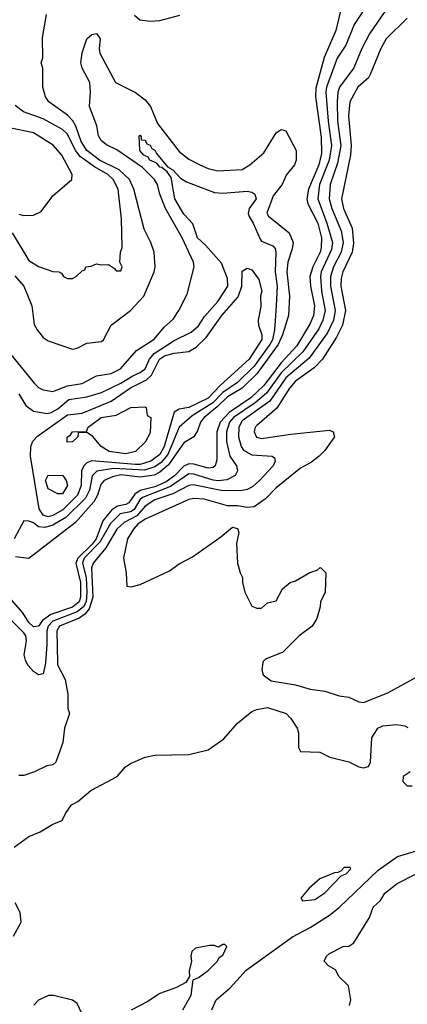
# Model space of a CAD drawing. Header units: inches. Extents: x 1793402 to 1900366, y 320852 to 470679.
# Tile 543 of 604: x 1866993 to 1868591, y 418592 to 422648. Entities that reach past the tile are written whole.
import ezdxf

# ---------------------------------------------------------------- set-up
doc = ezdxf.new("R2010")
doc.units = ezdxf.units.IN
doc.header["$MEASUREMENT"] = 0
doc.layers.add('B8461', color=7, linetype='Continuous')
doc.layers.add('B8462', color=7, linetype='Continuous')

msp = doc.modelspace()

# ---------------------------------------------------------------- linework, layer by layer
at = {"layer": 'B8461', "color": 4}
for points, elevation in [([(1867148.6, 420000), (1867148.9, 419990), (1867181, 419930), (1867191, 419870), (1867191.1, 419811.1), (1867198, 419790), (1867178, 419730), (1867171.3, 419670), (1867142, 419590), (1867130, 419578), (1867105.4, 419574.6), (1867054, 419550), (1867010, 419535.3), (1866990, 419535.3)], 292), ([(1867099.3, 420000), (1867098.5, 419990), (1867090, 419954), (1867070, 419949.3), (1867050, 419962.7), (1867028, 419988), (1867021.6, 420000)], 288), ([(1867995.4, 420000), (1867991, 419970), (1867996, 419950), (1868030, 419924), (1868130, 419907.7), (1868190, 419890.6), (1868250, 419882.8), (1868310, 419862.8), (1868350, 419858), (1868390, 419838), (1868410, 419836), (1868510, 419874.9), (1868635.6, 419944.4), (1868670, 419978), (1868678.7, 420000)], 296), ([(1866970, 419238.8), (1867030, 419284), (1867077.6, 419302.4), (1867130, 419334.8), (1867168, 419350), (1867181.5, 419378.5), (1867206.3, 419413.7), (1867231.9, 419428.1), (1867286.6, 419473.4), (1867395.3, 419530), (1867429, 419570), (1867450, 419584), (1867509.5, 419610.5), (1867550, 419618.8), (1867690, 419620.7), (1867770, 419641), (1867834.8, 419685.2), (1867890, 419750.8), (1867950, 419798.8), (1867970, 419806.8), (1868014.4, 419814.4), (1868091.3, 419790), (1868111, 419770), (1868136, 419730), (1868142, 419710), (1868142, 419650), (1868150, 419634), (1868230, 419631.3), (1868270.9, 419610.9), (1868350, 419591), (1868390, 419571), (1868410, 419566), (1868430, 419572), (1868439, 419590), (1868444, 419690), (1868469.2, 419730), (1868490, 419739.1), (1868544.7, 419744.7), (1868579.6, 419739.6), (1868592.7, 419732.7)], 292), ([(1868602, 419550), (1868574, 419530), (1868572, 419510), (1868590, 419492), (1868610, 419492)], 292), ([(1867785.2, 418570), (1867802.7, 418610), (1867860.5, 418659.5), (1867927, 418733), (1868117.2, 418870), (1868190, 418908.2), (1868270, 418959.1), (1868310, 418990.6), (1868470, 419144.4), (1868550, 419200.7), (1868670, 419237.1)], 288), ([(1868352.7, 418587.3), (1868357.2, 418610), (1868348.4, 418668.4), (1868310, 418706), (1868294.6, 418734.6), (1868266, 418750), (1868248, 418770), (1868258, 418790), (1868270, 418802), (1868326, 418830), (1868350, 418832), (1868370, 418844.7), (1868434, 418950), (1868450, 418992), (1868480.4, 419019.6), (1868498, 419050), (1868548.7, 419090), (1868630, 419130.7)], 284), ([(1866967.3, 418872.7), (1866999, 418930), (1866995.3, 418970), (1866974, 419010)], 292), ([(1867665.2, 418570), (1867689.2, 418610), (1867699, 418630), (1867707.3, 418692.7), (1867730, 418702), (1867770, 418731.3), (1867808, 418770), (1867815.3, 418784.7), (1867830, 418794), (1867846, 418830), (1867838, 418838), (1867830, 418838), (1867812, 418828), (1867794.6, 418834.6), (1867774.6, 418834.6), (1867716.9, 418823.1), (1867702, 418810), (1867698, 418790), (1867701, 418770), (1867691.3, 418730), (1867692.7, 418707.3), (1867678, 418682), (1867639.1, 418660.9), (1867570, 418636), (1867518, 418602), (1867452.2, 418567.8)], 292), ([(1867257.1, 418537.1), (1867230, 418595.3), (1867210, 418609), (1867131.6, 418628.4), (1867111.6, 418628.4), (1867071.1, 418608.9), (1867050.9, 418589.1)], 292)]:
    msp.add_lwpolyline(points, dxfattribs=dict(at, elevation=elevation))
at = {"layer": 'B8461', "color": 4, "elevation": 292}
msp.add_lwpolyline([(1868355.3, 419155.3), (1868330, 419155.3), (1868318, 419142), (1868304.7, 419135.3), (1868290, 419134), (1868230, 419109), (1868186, 419070), (1868152, 419030), (1868158, 419018), (1868210, 419024), (1868250, 419051), (1868318, 419122), (1868338, 419130), (1868358, 419150)], close=True, dxfattribs=at)
at = {"layer": 'B8462', "color": 4}
for points, elevation in [([(1868317.1, 422690), (1868296.3, 422603.7), (1868247.3, 422492.7), (1868213.4, 422366.6), (1868212.4, 422330), (1868235.5, 422164.5), (1868237.2, 422097.2), (1868225.8, 422050), (1868183.9, 421950), (1868176.5, 421910), (1868180.9, 421890), (1868221.8, 421810), (1868236.5, 421750), (1868236.1, 421710), (1868231.3, 421690), (1868200.8, 421630), (1868189.1, 421590), (1868191.4, 421550), (1868208, 421470), (1868203.6, 421430), (1868190, 421396.2), (1868135.3, 421304.7), (1868070, 421234.8), (1867998.9, 421141.1), (1867944.9, 421090), (1867856.9, 421030), (1867818.8, 420990), (1867805.8, 420950), (1867805.3, 420834.7), (1867799.1, 420810), (1867790, 420802.9), (1867770, 420800.5), (1867710, 420817.8), (1867690, 420818.5), (1867670, 420808.8), (1867631, 420769), (1867596, 420744), (1867550, 420723.8), (1867490, 420709.1), (1867466.9, 420693.1), (1867442.2, 420657.8), (1867430, 420650.9), (1867396.1, 420643.9), (1867371.9, 420628.1), (1867335.9, 420584.1), (1867307.8, 420510), (1867291.7, 420488.3), (1867232, 420430), (1867224, 420410), (1867243.2, 420330), (1867243.2, 420270), (1867237.8, 420250), (1867210, 420227.6), (1867121.4, 420198.6), (1867086.8, 420173.2), (1867070, 420149.2), (1867050, 420147.3), (1867030, 420165.6), (1867005.3, 420205.3), (1866949.4, 420269.4)], 284), ([(1868412.7, 422690), (1868371.7, 422628.3), (1868336.5, 422543.5), (1868301.3, 422490), (1868258, 422370), (1868254.7, 422350), (1868263.8, 422230), (1868278.2, 422130), (1868268.4, 422070), (1868228.4, 421970), (1868221.3, 421910), (1868258.8, 421810), (1868282.8, 421730), (1868278.1, 421701.9), (1868235.5, 421610), (1868232.3, 421590), (1868236.9, 421530), (1868251.3, 421450), (1868241.8, 421410), (1868225.4, 421374.6), (1868159.5, 421280.5), (1868070, 421194), (1868009.6, 421110.4), (1867963.2, 421070), (1867873.6, 421010), (1867857.6, 420990), (1867844.9, 420950), (1867844.9, 420910), (1867858.9, 420850), (1867886, 420810), (1867890.6, 420790), (1867880.7, 420770), (1867846.9, 420753.1), (1867811.2, 420748.8), (1867790, 420750.8), (1867710, 420776.1), (1867690, 420776.8), (1867614.7, 420725.3), (1867499.5, 420680.5), (1867487.6, 420670), (1867465.2, 420630), (1867450, 420621), (1867406.7, 420613.3), (1867366.7, 420573.3), (1867323.4, 420496.6), (1867259, 420430), (1867251.8, 420410), (1867266.7, 420350), (1867270.1, 420290.1), (1867266.5, 420250), (1867256.1, 420230), (1867230, 420208.6), (1867130, 420170.6), (1867110.2, 420150), (1867104.2, 420130), (1867105.2, 420074.8), (1867099.3, 420000)], 288), ([(1866972.8, 421592.8), (1867010.4, 421550), (1867042.4, 421470), (1867052.8, 421392.8), (1867064.9, 421370), (1867090, 421338.8), (1867110, 421324.9), (1867210, 421290.8), (1867230, 421294.8), (1867270, 421316.3), (1867330, 421322.8), (1867339, 421330), (1867369.5, 421390.5), (1867449.7, 421450.3), (1867504.5, 421510), (1867547.3, 421610), (1867551.6, 421630), (1867547.3, 421690), (1867533.3, 421730), (1867505.6, 421785.6), (1867464, 421950), (1867445.4, 421990), (1867403, 422030), (1867322, 422070), (1867269.3, 422109.3), (1867245.8, 422145.8), (1867224.2, 422210), (1867212, 422232), (1867190, 422254.3), (1867113.2, 422310), (1867099.3, 422330), (1867088.7, 422370), (1867088.4, 422448.4), (1867082, 422470), (1867088.9, 422491.1), (1867086.8, 422573.2), (1867104, 422670)], 284), ([(1868497.5, 422682.5), (1868434.4, 422590), (1868402.4, 422530), (1868370.4, 422450), (1868310.4, 422370), (1868304.6, 422350), (1868300.8, 422310), (1868302.8, 422230), (1868316.9, 422130), (1868302.8, 422057.2), (1868273.1, 421970), (1868269, 421910), (1868279, 421870), (1868317.8, 421777.8), (1868325.8, 421730), (1868317.7, 421690), (1868286.7, 421630), (1868273.6, 421590), (1868274.4, 421550), (1868293.4, 421450), (1868285.8, 421410), (1868261.9, 421358.1), (1868186.6, 421253.4), (1868090, 421173.1), (1868023.6, 421076.4), (1867910, 420995.1), (1867895.6, 420970), (1867894.9, 420930), (1867905.3, 420890), (1867915.2, 420875.2), (1867950, 420855.8), (1868034, 420850), (1868043.6, 420843.6), (1868046, 420830), (1868037.3, 420810), (1867981.6, 420750), (1867954.1, 420725.9), (1867930, 420712.8), (1867910, 420708.4), (1867830, 420707.6), (1867708.2, 420731.8), (1867690, 420729.8), (1867624.5, 420695.5), (1867550, 420669.8), (1867510, 420644.4), (1867475.3, 420604.7), (1867423, 420577), (1867393.7, 420550), (1867347.7, 420472.3), (1867295.5, 420410), (1867289.2, 420390), (1867294.5, 420270), (1867279.3, 420220.7), (1867261.2, 420198.8), (1867237.6, 420182.4), (1867156.3, 420150), (1867145.3, 420130), (1867148.6, 420000)], 292), ([(1868590, 422654.5), (1868503.8, 422570), (1868481.6, 422530), (1868437.7, 422422.3), (1868430, 422409.4), (1868386, 422370), (1868353.7, 422310), (1868347.7, 422252.3), (1868359, 422130), (1868356.9, 422090), (1868319, 421910), (1868327.9, 421870), (1868362.8, 421790), (1868368.2, 421728.2), (1868363.2, 421690), (1868324.4, 421610), (1868317.4, 421582.6), (1868316.9, 421550), (1868336.1, 421450), (1868323.6, 421390), (1868299.2, 421340.8), (1868241.1, 421250), (1868206.2, 421213.8), (1868130, 421159.7), (1868104.9, 421130), (1868052.7, 421047.3), (1867970, 420977), (1867963.8, 420970), (1867959.3, 420950), (1867968.9, 420928.9), (1867990, 420922.4), (1868110, 420940.4), (1868270, 420957.3), (1868284.7, 420950), (1868290.8, 420930), (1868250, 420874), (1868226.8, 420850), (1868195.1, 420824.9), (1868150, 420800.9), (1868050, 420719.3), (1868005.8, 420674.2), (1867958.8, 420641.2), (1867930, 420639), (1867890, 420646), (1867850, 420646), (1867753.4, 420673.4), (1867710, 420676.3), (1867690, 420671.5), (1867510, 420591.1), (1867480.4, 420570), (1867462.4, 420550), (1867437.1, 420510), (1867420.7, 420430), (1867431.1, 420368.9), (1867434, 420314), (1867452, 420312), (1867490, 420321), (1867610, 420377.3), (1867650, 420406.8), (1867704.8, 420435.2), (1867822, 420518), (1867870, 420558), (1867890, 420552), (1867896, 420536), (1867886, 420490), (1867891, 420410), (1867901, 420370), (1867910.8, 420350), (1867911, 420330), (1867921, 420290), (1867950, 420232), (1867970, 420224.7), (1867990, 420224.7), (1868014.6, 420245.4), (1868050, 420254), (1868076.4, 420303.6), (1868108, 420330), (1868130, 420336), (1868189.3, 420370.7), (1868219, 420381), (1868231.1, 420391.1), (1868234, 420390), (1868254, 420370), (1868251.3, 420290), (1868232, 420250), (1868231.3, 420230), (1868218, 420182), (1868198, 420150), (1868144.7, 420110), (1868077.5, 420042.5), (1868006, 420014), (1867996, 420004), (1867995.4, 420000)], 296), ([(1867466.4, 422666.4), (1867487.9, 422647.9), (1867530, 422642), (1867570, 422644.9), (1867652.9, 422667.1)], 284), ([(1866944.7, 421284.7), (1867053.4, 421150), (1867070, 421133.4), (1867090, 421123), (1867130, 421117), (1867190, 421139.6), (1867250, 421150.2), (1867310, 421180.8), (1867370, 421190.2), (1867407.8, 421210), (1867474.5, 421285.5), (1867547.4, 421332.6), (1867590, 421383), (1867625.8, 421414.2), (1867649.3, 421450), (1867682.5, 421517.5), (1867712, 421630), (1867709.5, 421650), (1867662.4, 421750), (1867593.7, 421870), (1867571, 421930), (1867561.1, 421970), (1867548.4, 421990), (1867498.9, 422038.9), (1867392.6, 422112.6), (1867350, 422132.1), (1867328.6, 422150), (1867317.7, 422170), (1867310.9, 422210.9), (1867281.3, 422290), (1867285.1, 422350), (1867282, 422390), (1867250, 422449), (1867245.4, 422470), (1867250, 422511.3), (1867269.6, 422570), (1867290, 422586.8), (1867310, 422591), (1867324, 422570), (1867320.5, 422530), (1867323.8, 422510), (1867387.3, 422390), (1867470, 422348.5), (1867510, 422317.6), (1867531.6, 422290), (1867561.1, 422221.1), (1867650, 422104.9), (1867690, 422073), (1867736, 422050), (1867770, 422034.9), (1867810, 422026), (1867910, 422030.8), (1867942, 422050), (1867999.6, 422100.4), (1868050, 422182.8), (1868070, 422196.3), (1868090, 422191), (1868131.8, 422110), (1868132.2, 422070), (1868124.9, 422050), (1868091.7, 422008.3), (1868074.9, 421970), (1868037.5, 421922.5), (1868011, 421851), (1868018.8, 421838.8), (1868104, 421770), (1868119.5, 421730), (1868116.2, 421703.8), (1868098.7, 421650), (1868094, 421610), (1868104.9, 421510), (1868100.3, 421430), (1868076.5, 421350), (1868058.8, 421310), (1867970, 421189.8), (1867910, 421130.8), (1867850, 421095.3), (1867806.9, 421053.1), (1867752.6, 421010), (1867738.3, 420990), (1867725.8, 420954.2), (1867710.4, 420930), (1867670, 420905.1), (1867605.6, 420814.4), (1867570, 420784), (1867547.6, 420772.4), (1867490, 420764.3), (1867410, 420773.4), (1867375.1, 420764.9), (1867340.5, 420750), (1867326.8, 420733.2), (1867313.6, 420690), (1867298.1, 420661.9), (1867223.5, 420576.5), (1867030, 420429.3), (1866975.6, 420435.6)], 276), ([(1866962, 421770), (1867030, 421656), (1867070, 421631), (1867130, 421611.3), (1867154, 421610), (1867164.7, 421604.7), (1867174, 421590), (1867190, 421582), (1867210, 421582), (1867226, 421590), (1867250, 421614), (1867262, 421618), (1867266, 421630), (1867287.3, 421632.7), (1867310, 421642), (1867330, 421638), (1867359.6, 421639.6), (1867383.6, 421623.6), (1867390, 421614), (1867410, 421614), (1867415.3, 421630), (1867406, 421650), (1867408, 421690), (1867415.3, 421710), (1867412.1, 421827.9), (1867398.4, 421950), (1867377.6, 421990), (1867356.2, 422010), (1867301.7, 422041.7), (1867243.7, 422083.7), (1867223.5, 422110), (1867190, 422176.2), (1867170, 422196.2), (1867090, 422240.5), (1867008.2, 422268.2), (1866974.9, 422294.9)], 288), ([(1866990, 421846.8), (1867010, 421841), (1867050, 421842.8), (1867082, 421858), (1867130, 421922), (1867208, 421990), (1867208.7, 422010), (1867167, 422090), (1867131.2, 422131.2), (1867050, 422181.6), (1866944.4, 422204.4)], 292), ([(1866990, 421106.8), (1867018.4, 421058.4), (1867050, 421035.5), (1867106.6, 421026.6), (1867122, 421030), (1867150, 421045.7), (1867196, 421084), (1867270, 421094), (1867330, 421113), (1867410, 421150.3), (1867458.9, 421181.1), (1867490, 421194.6), (1867509.6, 421210), (1867527.3, 421250), (1867547.3, 421272.7), (1867630, 421326.4), (1867699.1, 421360.9), (1867730, 421387.3), (1867754.3, 421425.7), (1867810, 421487.7), (1867851.1, 421550), (1867850, 421582), (1867825.3, 421645.3), (1867759.3, 421719.3), (1867726, 421750), (1867706.7, 421806.7), (1867670, 421846.6), (1867632.3, 421910), (1867617.5, 421997.5), (1867601.2, 422021.2), (1867579.3, 422039.3), (1867570, 422041.2), (1867557.5, 422057.5), (1867529.3, 422070), (1867522, 422082), (1867505.2, 422090), (1867488.7, 422110), (1867486, 422170), (1867490, 422172), (1867494, 422166), (1867494, 422154), (1867510, 422152), (1867516.9, 422136.9), (1867530, 422131), (1867538, 422118), (1867550, 422110.8), (1867556.8, 422096.8), (1867602, 422042), (1867624.7, 422030), (1867655.9, 421995.9), (1867680.5, 421980.5), (1867795.9, 421935.9), (1867830, 421933.4), (1867930, 421941.3), (1867950, 421938.4), (1867962, 421930), (1867968, 421910), (1867938, 421870), (1867934.9, 421850), (1867938, 421838), (1867955.6, 421810), (1867984, 421744), (1867990, 421736.4), (1868036.7, 421716.7), (1868046, 421706), (1868048.4, 421690), (1868045.8, 421610), (1868053.4, 421550), (1868050.2, 421469.8), (1868043.2, 421370), (1868034.2, 421330), (1868024.1, 421310), (1867958.9, 421221.1), (1867890, 421154.2), (1867830, 421112.2), (1867789.2, 421070), (1867703.5, 421016.5), (1867650, 420969.6), (1867603.1, 420856.9), (1867575.8, 420824.2), (1867550, 420806.5), (1867507.8, 420792.2), (1867381.2, 420798.8), (1867311.1, 420788.9), (1867291.2, 420768.8), (1867280.2, 420710), (1867263.5, 420676.5), (1867182.7, 420597.3), (1867130, 420565.7), (1867095.9, 420555.9), (1867070, 420559.3), (1867050, 420575.1), (1867030, 420582.7), (1867010, 420584), (1866970.4, 420510)], 272), ([(1867021.6, 420000), (1867016.2, 420010), (1867011.4, 420031.4), (1867020.4, 420090), (1867018, 420110), (1867010, 420122.4), (1866956.2, 420176.2), (1866933.2, 420193.2), (1866910, 420201.5), (1866890, 420202), (1866870, 420195.3), (1866841.2, 420178.8), (1866820.3, 420159.7), (1866797, 420130), (1866772.2, 420107.8), (1866761.1, 420090), (1866747, 420000)], 288)]:
    msp.add_lwpolyline(points, dxfattribs=dict(at, elevation=elevation))
for points, elevation in [([(1867470, 420815.2), (1867290, 420830.9), (1867270, 420822.6), (1867257.4, 420810), (1867248, 420790), (1867246.2, 420730), (1867231.3, 420690), (1867171.1, 420628.9), (1867130, 420606.2), (1867110, 420600.3), (1867090, 420606.6), (1867073.1, 420633.1), (1867038, 420850), (1867038.8, 420890), (1867047.4, 420912.6), (1867066.8, 420933.2), (1867190, 421020.3), (1867250, 421027.9), (1867370, 421077.2), (1867450, 421132.1), (1867515.5, 421164.5), (1867536.4, 421183.6), (1867568.7, 421250), (1867590, 421263.2), (1867630, 421274.4), (1867690, 421280.9), (1867720.7, 421299.3), (1867761, 421339), (1867826.6, 421430), (1867893.4, 421506.6), (1867907.8, 421550), (1867910, 421612), (1867930, 421624.7), (1867950, 421618), (1867978, 421578), (1867990.6, 421530), (1867986, 421510), (1867987.1, 421467.1), (1867976.3, 421410), (1867977.3, 421390), (1867990.3, 421350.3), (1867990.3, 421330.3), (1867938.7, 421250), (1867819.1, 421140.9), (1867770, 421089.8), (1867690, 421051.2), (1867650, 421043.5), (1867630, 421031.8), (1867588.2, 420890), (1867570, 420857.7), (1867533.1, 420830), (1867490, 420816.5)], 268), ([(1867430, 420859.3), (1867362, 420870), (1867328.7, 420890), (1867293.2, 420933.2), (1867270, 420948), (1867234, 420946), (1867232, 420930), (1867210, 420908.7), (1867188, 420908), (1867188, 420928), (1867202, 420938), (1867210, 420950.6), (1867268, 420952), (1867275.3, 420970), (1867329, 421010), (1867390, 421018.8), (1867451.3, 421051.3), (1867510, 421054), (1867514, 421050), (1867518, 421018), (1867534, 421010), (1867530, 420946), (1867510, 420908), (1867470, 420869.2)], 264), ([(1867150, 420695.3), (1867110, 420715.3), (1867099, 420750), (1867110, 420772), (1867171.1, 420771.1), (1867184.7, 420750), (1867190.5, 420730), (1867170, 420695.3)], 264)]:
    msp.add_lwpolyline(points, close=True, dxfattribs=dict(at, elevation=elevation))

doc.saveas('drawing.dxf')
